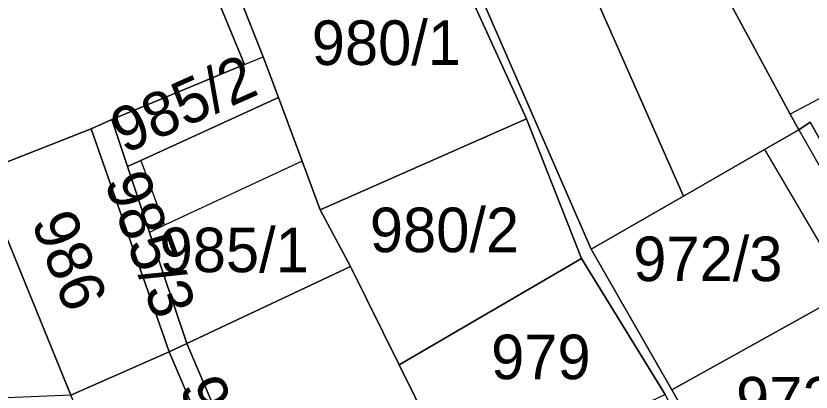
# Model space of a CAD drawing. Extents: x -263943 to -261149, y -1236934 to -1230686.
# Drawn here: x -262751.46 to -262715.8, y -1235338.53 to -1235321.65 of the extents above; entities that cross this region are included whole.
import ezdxf

# ---------------------------------------------------------------- set-up
doc = ezdxf.new("R2010")
doc.units = 0
for name, color, linetype in [('body_kn', 7, 'Continuous'), ('kladpar_druhypozemkov', 7, 'Continuous'), ('kladpar_hranice', 7, 'Continuous'), ('kladpar_parcelnecisla', 7, 'Continuous'), ('kladpar_plochy', 7, 'Continuous'), ('zappar_hrandruhpozemk', 7, 'Continuous')]:
    doc.layers.add(name, color=color, linetype=linetype)

msp = doc.modelspace()

# ---------------------------------------------------------------- linework, layer by layer
at = {"layer": 'body_kn'}
for p, q in [((-262741.21, -1235323.83), (-262741.21, -1235323.83)), ((-262741.21, -1235323.83), (-262741.21, -1235323.83)), ((-262740.37, -1235323.49), (-262740.37, -1235323.49)), ((-262739.69, -1235325.31), (-262739.69, -1235325.31)), ((-262747.15, -1235326.3), (-262747.15, -1235326.3)), ((-262747.15, -1235326.3), (-262747.15, -1235326.3)), ((-262728.57, -1235326.27), (-262728.57, -1235326.27)), ((-262716.74, -1235326.06), (-262716.74, -1235326.06)), ((-262715.85, -1235326.42), (-262715.85, -1235326.42)), ((-262748.08, -1235326.72), (-262748.08, -1235326.72)), ((-262716.36, -1235326.76), (-262716.36, -1235326.76)), ((-262716.36, -1235326.76), (-262716.36, -1235326.76)), ((-262717.9, -1235327.65), (-262717.9, -1235327.65)), ((-262717.9, -1235327.65), (-262717.9, -1235327.65)), ((-262746.45, -1235328.41), (-262746.45, -1235328.41)), ((-262745.85, -1235328.14), (-262745.85, -1235328.14)), ((-262745.85, -1235328.14), (-262745.85, -1235328.14)), ((-262738.62, -1235328.17), (-262738.62, -1235328.17)), ((-262738.62, -1235328.17), (-262738.62, -1235328.17)), ((-262721.52, -1235329.74), (-262721.52, -1235329.74)), ((-262737.81, -1235330.35), (-262737.81, -1235330.35)), ((-262744.79, -1235331.04), (-262744.79, -1235331.04)), ((-262744.79, -1235331.04), (-262744.79, -1235331.04)), ((-262745.47, -1235331.36), (-262745.47, -1235331.36)), ((-262725.67, -1235332.11), (-262725.67, -1235332.11)), ((-262726.1, -1235332.54), (-262726.1, -1235332.54)), ((-262736.45, -1235332.89), (-262736.45, -1235332.89)), ((-262736.45, -1235332.89), (-262736.45, -1235332.89)), ((-262743.79, -1235336.35), (-262743.79, -1235336.35)), ((-262743.79, -1235336.35), (-262743.79, -1235336.35)), ((-262744.58, -1235336.72), (-262744.58, -1235336.72)), ((-262734.27, -1235337.31), (-262734.27, -1235337.31)), ((-262734.27, -1235337.31), (-262734.27, -1235337.31)), ((-262722.05, -1235338.43), (-262722.05, -1235338.43))]:
    msp.add_line(p, q, dxfattribs=at)
at = {"layer": 'kladpar_druhypozemkov'}
for p, q in [((-262746.41, -1235330.21), (-262746.41, -1235330.21)), ((-262732, -1235330.05), (-262732, -1235330.05)), ((-262719.8, -1235331.35), (-262719.8, -1235331.35)), ((-262741.57, -1235331.75), (-262741.57, -1235331.75)), ((-262748.18, -1235332.7), (-262748.18, -1235332.7)), ((-262728, -1235335.95), (-262728, -1235335.95))]:
    msp.add_line(p, q, dxfattribs=at)
at = {"layer": 'kladpar_hranice'}
for points in [[(-262717.9, -1235327.65), (-262721.52, -1235329.74), (-262734.65, -1235300.02), (-262732.11, -1235297.81), (-262727.76, -1235306.28), (-262724.87, -1235310.93), (-262721.89, -1235316.52), (-262719.22, -1235321.46), (-262716.74, -1235326.06), (-262716.36, -1235326.76), (-262717.9, -1235327.65)], [(-262735.14, -1235310.35), (-262737.78, -1235302.82), (-262734.65, -1235300.02), (-262721.52, -1235329.74), (-262725.67, -1235332.11), (-262732.78, -1235315.78), (-262734.11, -1235312.73), (-262735.14, -1235310.35)], [(-262747.27, -1235305.71), (-262741.56, -1235320.45), (-262740.37, -1235323.49), (-262739.69, -1235325.31), (-262745.85, -1235328.14), (-262746.45, -1235328.41), (-262747.15, -1235326.3), (-262741.21, -1235323.83), (-262748.89, -1235305.2), (-262748.04, -1235304.95), (-262747.27, -1235305.71)], [(-262741.21, -1235323.83), (-262747.15, -1235326.3), (-262748.08, -1235326.72), (-262753.08, -1235328.68), (-262757, -1235318.52), (-262760.75, -1235308.86), (-262761.01, -1235308.1), (-262757.37, -1235306.74), (-262752.62, -1235305.04), (-262752.11, -1235306.31), (-262748.89, -1235305.2), (-262741.21, -1235323.83)], [(-262701.54, -1235313.19), (-262700.77, -1235317.59), (-262699.74, -1235324.71), (-262710.67, -1235326.93), (-262715.06, -1235327.82), (-262715.85, -1235326.42), (-262716.36, -1235326.76), (-262716.74, -1235326.06), (-262719.22, -1235321.46), (-262721.89, -1235316.52), (-262705.27, -1235307.38), (-262703.51, -1235306.41), (-262701.8, -1235312.09), (-262701.54, -1235313.19)], [(-262732.78, -1235315.78), (-262725.67, -1235332.11), (-262722.05, -1235338.43), (-262718.01, -1235345.49), (-262714.28, -1235343.36), (-262713.7, -1235344.29), (-262712.92, -1235345.56), (-262713.94, -1235345.99), (-262710.36, -1235351.74), (-262707.04, -1235357.33), (-262704.31, -1235363), (-262702.43, -1235370.11)], [(-262738.62, -1235328.17), (-262739.69, -1235325.31), (-262740.37, -1235323.49), (-262741.56, -1235320.45), (-262733, -1235316.54), (-262728.57, -1235326.27), (-262737.81, -1235330.35), (-262738.62, -1235328.17)], [(-262708.96, -1235372.58), (-262712.11, -1235365.72), (-262712.62, -1235365.89), (-262715.81, -1235358.44), (-262720.88, -1235346.62), (-262719.88, -1235346.17), (-262721.75, -1235342.19), (-262721.84, -1235339.82), (-262722.01, -1235339.31), (-262722.35, -1235338.63), (-262726.1, -1235332.54), (-262728.57, -1235326.27), (-262733, -1235316.54)], [(-262758.86, -1235324.54), (-262757, -1235318.52), (-262753.08, -1235328.68), (-262748.99, -1235338.67), (-262753.31, -1235338.85), (-262758.86, -1235324.54)], [(-262736.45, -1235332.89), (-262743.79, -1235336.35), (-262745.47, -1235331.36), (-262746.45, -1235328.41), (-262745.85, -1235328.14), (-262739.69, -1235325.31), (-262738.62, -1235328.17), (-262737.81, -1235330.35), (-262736.45, -1235332.89)], [(-262747.15, -1235326.3), (-262746.45, -1235328.41), (-262745.47, -1235331.36), (-262743.79, -1235336.35), (-262744.58, -1235336.72), (-262748.08, -1235326.72), (-262747.15, -1235326.3)], [(-262736.45, -1235332.89), (-262737.81, -1235330.35), (-262728.57, -1235326.27), (-262726.1, -1235332.54), (-262734.27, -1235337.31), (-262736.45, -1235332.89)], [(-262715.06, -1235327.82), (-262714.92, -1235328.07), (-262712.19, -1235332.94), (-262712.68, -1235333.21), (-262714.15, -1235334.03), (-262722.05, -1235338.43), (-262725.67, -1235332.11), (-262721.52, -1235329.74), (-262717.9, -1235327.65), (-262716.36, -1235326.76), (-262715.85, -1235326.42), (-262715.06, -1235327.82)], [(-262753.08, -1235328.68), (-262748.08, -1235326.72), (-262744.58, -1235336.72), (-262748.99, -1235338.67), (-262753.08, -1235328.68)], [(-262734.27, -1235337.31), (-262726.1, -1235332.54), (-262722.35, -1235338.63), (-262731.47, -1235342.99), (-262734.27, -1235337.31)], [(-262730.94, -1235344.06), (-262730.82, -1235344.3), (-262730.23, -1235345.51), (-262729.81, -1235346.4), (-262734.03, -1235348.56), (-262735.14, -1235347.97), (-262738.62, -1235348.48), (-262743.79, -1235336.35), (-262736.45, -1235332.89), (-262734.27, -1235337.31), (-262731.47, -1235342.99), (-262730.94, -1235344.06)], [(-262712.06, -1235333.18), (-262707.33, -1235341.63), (-262706.65, -1235342.84), (-262707.1, -1235343.03), (-262708.15, -1235341.18), (-262713.7, -1235344.29), (-262714.28, -1235343.36), (-262718.01, -1235345.49), (-262722.05, -1235338.43), (-262714.15, -1235334.03), (-262712.68, -1235333.21), (-262712.19, -1235332.94), (-262712.06, -1235333.18)], [(-262743.79, -1235336.35), (-262738.62, -1235348.48), (-262739.46, -1235348.74), (-262744.58, -1235336.72), (-262743.79, -1235336.35)], [(-262745.92, -1235345.94), (-262748.99, -1235338.67), (-262744.58, -1235336.72), (-262739.46, -1235348.74), (-262743.95, -1235350.61), (-262745.92, -1235345.94)]]:
    msp.add_lwpolyline(points, dxfattribs=at)
at = {"layer": 'kladpar_plochy'}
for points in [[(-262717.9, -1235327.65), (-262721.52, -1235329.74), (-262734.65, -1235300.02), (-262732.11, -1235297.81), (-262727.76, -1235306.28), (-262724.87, -1235310.93), (-262721.89, -1235316.52), (-262719.22, -1235321.46), (-262716.74, -1235326.06), (-262716.36, -1235326.76)], [(-262735.14, -1235310.35), (-262737.78, -1235302.82), (-262734.65, -1235300.02), (-262721.52, -1235329.74), (-262725.67, -1235332.11), (-262732.78, -1235315.78), (-262734.11, -1235312.73)], [(-262747.27, -1235305.71), (-262741.56, -1235320.45), (-262740.37, -1235323.49), (-262739.69, -1235325.31), (-262745.85, -1235328.14), (-262746.45, -1235328.41), (-262747.15, -1235326.3), (-262741.21, -1235323.83), (-262748.89, -1235305.2), (-262748.04, -1235304.95)], [(-262741.21, -1235323.83), (-262747.15, -1235326.3), (-262748.08, -1235326.72), (-262753.08, -1235328.68), (-262757, -1235318.52), (-262760.75, -1235308.86), (-262761.01, -1235308.1), (-262757.37, -1235306.74), (-262752.62, -1235305.04), (-262752.11, -1235306.31), (-262748.89, -1235305.2)], [(-262701.54, -1235313.19), (-262700.77, -1235317.59), (-262699.74, -1235324.71), (-262710.67, -1235326.93), (-262715.06, -1235327.82), (-262715.85, -1235326.42), (-262716.36, -1235326.76), (-262716.74, -1235326.06), (-262719.22, -1235321.46), (-262721.89, -1235316.52), (-262705.27, -1235307.38), (-262703.51, -1235306.41), (-262701.8, -1235312.09)], [(-262738.62, -1235328.17), (-262739.69, -1235325.31), (-262740.37, -1235323.49), (-262741.56, -1235320.45), (-262733, -1235316.54), (-262728.57, -1235326.27), (-262737.81, -1235330.35)], [(-262758.86, -1235324.54), (-262757, -1235318.52), (-262753.08, -1235328.68), (-262748.99, -1235338.67), (-262753.31, -1235338.85)], [(-262736.45, -1235332.89), (-262743.79, -1235336.35), (-262745.47, -1235331.36), (-262746.45, -1235328.41), (-262745.85, -1235328.14), (-262739.69, -1235325.31), (-262738.62, -1235328.17), (-262737.81, -1235330.35)], [(-262747.15, -1235326.3), (-262746.45, -1235328.41), (-262745.47, -1235331.36), (-262743.79, -1235336.35), (-262744.58, -1235336.72), (-262748.08, -1235326.72)], [(-262736.45, -1235332.89), (-262737.81, -1235330.35), (-262728.57, -1235326.27), (-262726.1, -1235332.54), (-262734.27, -1235337.31)], [(-262715.06, -1235327.82), (-262714.92, -1235328.07), (-262712.19, -1235332.94), (-262712.68, -1235333.21), (-262714.15, -1235334.03), (-262722.05, -1235338.43), (-262725.67, -1235332.11), (-262721.52, -1235329.74), (-262717.9, -1235327.65), (-262716.36, -1235326.76), (-262715.85, -1235326.42)], [(-262753.08, -1235328.68), (-262748.08, -1235326.72), (-262744.58, -1235336.72), (-262748.99, -1235338.67)], [(-262734.27, -1235337.31), (-262726.1, -1235332.54), (-262722.35, -1235338.63), (-262731.47, -1235342.99)], [(-262730.94, -1235344.06), (-262730.82, -1235344.3), (-262730.23, -1235345.51), (-262729.81, -1235346.4), (-262734.03, -1235348.56), (-262735.14, -1235347.97), (-262738.62, -1235348.48), (-262743.79, -1235336.35), (-262736.45, -1235332.89), (-262734.27, -1235337.31), (-262731.47, -1235342.99)], [(-262712.06, -1235333.18), (-262707.33, -1235341.63), (-262706.65, -1235342.84), (-262707.1, -1235343.03), (-262708.15, -1235341.18), (-262713.7, -1235344.29), (-262714.28, -1235343.36), (-262718.01, -1235345.49), (-262722.05, -1235338.43), (-262714.15, -1235334.03), (-262712.68, -1235333.21), (-262712.19, -1235332.94)], [(-262743.79, -1235336.35), (-262738.62, -1235348.48), (-262739.46, -1235348.74), (-262744.58, -1235336.72)], [(-262745.92, -1235345.94), (-262748.99, -1235338.67), (-262744.58, -1235336.72), (-262739.46, -1235348.74), (-262743.95, -1235350.61)]]:
    msp.add_lwpolyline(points, close=True, dxfattribs=at)
for points in [[(-262732.78, -1235315.78), (-262725.67, -1235332.11), (-262722.05, -1235338.43), (-262718.01, -1235345.49), (-262714.28, -1235343.36), (-262713.7, -1235344.29), (-262712.92, -1235345.56), (-262713.94, -1235345.99), (-262710.36, -1235351.74), (-262707.04, -1235357.33), (-262704.31, -1235363), (-262702.43, -1235370.11)], [(-262708.96, -1235372.58), (-262712.11, -1235365.72), (-262712.62, -1235365.89), (-262715.81, -1235358.44), (-262720.88, -1235346.62), (-262719.88, -1235346.17), (-262721.75, -1235342.19), (-262721.84, -1235339.82), (-262722.01, -1235339.31), (-262722.35, -1235338.63), (-262726.1, -1235332.54), (-262728.57, -1235326.27), (-262733, -1235316.54)]]:
    msp.add_lwpolyline(points, dxfattribs=at)
at = {"layer": 'zappar_hrandruhpozemk'}
for p, q in [((-262741.21, -1235323.83), (-262740.37, -1235323.49)), ((-262712.39, -1235323.75), (-262716.74, -1235326.06)), ((-262716.36, -1235326.76), (-262712.68, -1235333.21)), ((-262717.9, -1235327.65), (-262714.15, -1235334.03)), ((-262745.85, -1235328.14), (-262744.79, -1235331.04)), ((-262738.62, -1235328.17), (-262744.79, -1235331.04)), ((-262744.79, -1235331.04), (-262745.47, -1235331.36))]:
    msp.add_line(p, q, dxfattribs=at)

# ---------------------------------------------------------------- texts
at = {"layer": 'kladpar_parcelnecisla'}
for s, p in [('980/1', (-262738.193, -1235323.85)), ('980/2', (-262735.589, -1235332.25)), ('985/1', (-262745.016, -1235333.15)), ('972/3', (-262723.781, -1235333.55)), ('979', (-262730.152, -1235337.95)), ('972/1', (-262719.169, -1235339.85))]:
    msp.add_text(s, height=2, dxfattribs=at).set_placement(p)
for s, rotation, p in [('985/2', 24, (-262746.601, -1235327.857)), ('985/3', 290, (-262747.506, -1235329.069)), ('986', 291, (-262750.779, -1235330.883)), ('987/2', 291, (-262744.146, -1235338.291))]:
    msp.add_text(s, height=2, rotation=rotation, dxfattribs=at).set_placement(p)

doc.saveas('drawing.dxf')
